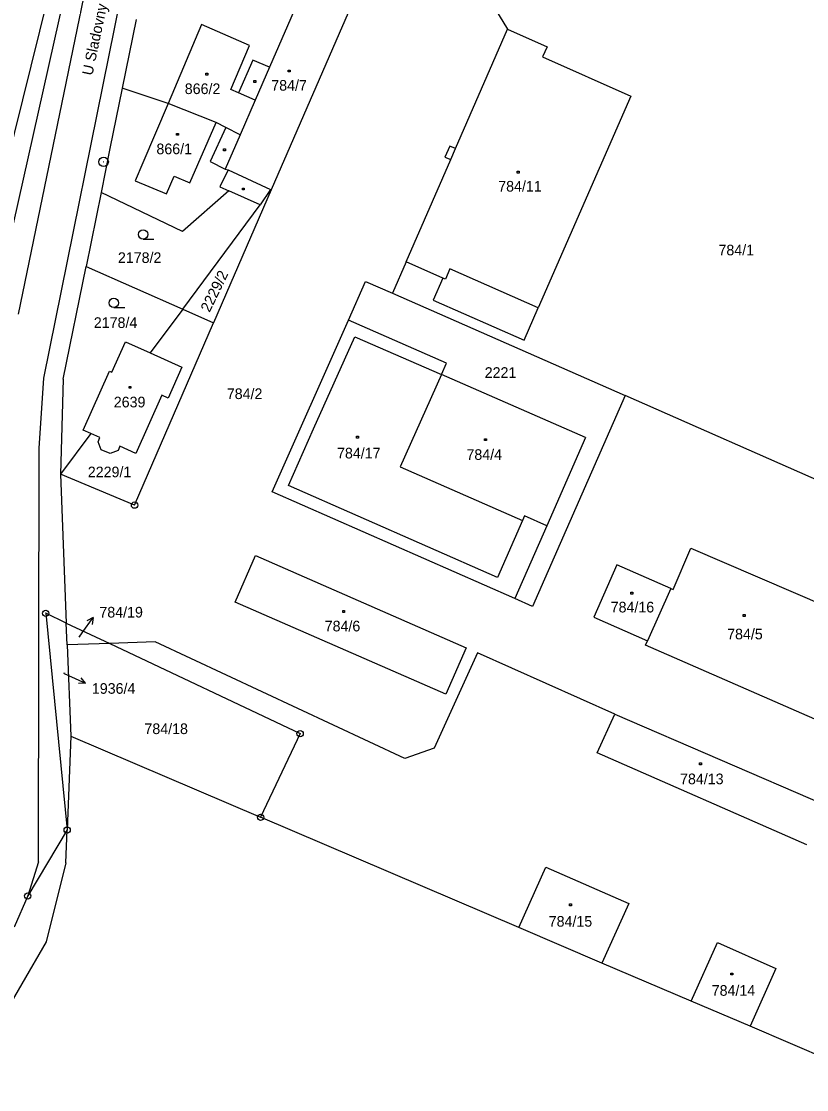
# Model space of a CAD drawing. Extents: x -795483 to -789093, y -1112258 to -1108741.
# Drawn here: x -792033.1 to -791907.6, y -1111247.6 to -1111076.9 of the extents above; entities that cross this region are included whole.
import ezdxf

# ---------------------------------------------------------------- set-up
doc = ezdxf.new("R2010")
doc.units = 0
for name, color, linetype in [('Komunikace', 7, 'Continuous'), ('Vrstva 1', 7, 'Continuous'), ('Vrstva 14', 7, 'Continuous'), ('Vrstva 15', 7, 'Continuous'), ('Vrstva 16', 7, 'Continuous'), ('Vrstva 2', 7, 'Continuous'), ('Vrstva 23', 7, 'Continuous'), ('Vrstva 25', 7, 'Continuous'), ('Vrstva 28', 7, 'Continuous'), ('Vrstva 38', 7, 'Continuous'), ('Vrstva 4', 7, 'Continuous')]:
    doc.layers.add(name, color=color, linetype=linetype)

msp = doc.modelspace()

# ---------------------------------------------------------------- linework, layer by layer
at = {"layer": 'Komunikace'}
for p, q in [((-792023.89, -1111175.33), (-792023.4, -1111174.64)), ((-792026.39, -1111181.07), (-792025.59, -1111181.44))]:
    msp.add_line(p, q, dxfattribs=at)
at = {"layer": 'Vrstva 1'}
for p, q in [((-792039.58, -1111116.25), (-792013.17, -1111010.24)), ((-792012.34, -1111010.47), (-792037.66, -1111123.5)), ((-791986.92, -1111026.69), (-791955.4, -1111078.17)), ((-791978.54, -1111070.19), (-791993.18, -1111103.84)), ((-791988.43, -1111072.65), (-791993.48, -1111084.25)), ((-792014.79, -1111076.6), (-792017.02, -1111087.61)), ((-791963.73, -1111097.26), (-791955.4, -1111078.17)), ((-791955.4, -1111078.17), (-791949.09, -1111080.98)), ((-791949.09, -1111080.98), (-791949.82, -1111082.61)), ((-791949.82, -1111082.61), (-791935.69, -1111088.89)), ((-791993.48, -1111084.25), (-791995.76, -1111089.49)), ((-792017.02, -1111087.61), (-792018.98, -1111097.26)), ((-792009.69, -1111090.04), (-792017.02, -1111087.61)), ((-792002.01, -1111093.1), (-792009.69, -1111090.04)), ((-791995.76, -1111089.49), (-791998.18, -1111095.06)), ((-791935.69, -1111088.89), (-791950.49, -1111122.69)), ((-792000.46, -1111093.89), (-792002.01, -1111093.1)), ((-791998.18, -1111095.06), (-792000.57, -1111100.56)), ((-791998.18, -1111095.06), (-792000.46, -1111093.89)), ((-791964.65, -1111096.86), (-791965.41, -1111098.6)), ((-791963.73, -1111097.26), (-791964.65, -1111096.86)), ((-792018.98, -1111097.26), (-792020.39, -1111104.27)), ((-791965.41, -1111098.6), (-791964.49, -1111099)), ((-791971.63, -1111115.34), (-791964.49, -1111099)), ((-792000.57, -1111100.56), (-792000.08, -1111100.67)), ((-792000.08, -1111100.67), (-791993.28, -1111103.8)), ((-791993.28, -1111103.8), (-791994.98, -1111106.22)), ((-791993.28, -1111103.8), (-791993.18, -1111103.84)), ((-792020.39, -1111104.27), (-792022.78, -1111116.07)), ((-792007.38, -1111110.5), (-792020.39, -1111104.27)), ((-791999.97, -1111104.02), (-792007.38, -1111110.5)), ((-791993.18, -1111103.84), (-792002.4, -1111125.1)), ((-791994.98, -1111106.22), (-791999.97, -1111104.02)), ((-792007.34, -1111122.91), (-791994.98, -1111106.22)), ((-791971.63, -1111115.34), (-791973.82, -1111120.38)), ((-791965.74, -1111117.95), (-791971.63, -1111115.34)), ((-792026.43, -1111134.09), (-792022.78, -1111116.07)), ((-792022.78, -1111116.07), (-792007.34, -1111122.91)), ((-791980.86, -1111124.68), (-791978.12, -1111118.51)), ((-791978.12, -1111118.51), (-791973.82, -1111120.38)), ((-791965.74, -1111117.95), (-791967.3, -1111121.48)), ((-791973.82, -1111120.38), (-791936.62, -1111136.73)), ((-791967.3, -1111121.48), (-791952.76, -1111127.87)), ((-792007.34, -1111122.91), (-792012.52, -1111129.91)), ((-792007.34, -1111122.91), (-792002.4, -1111125.1)), ((-791952.76, -1111127.87), (-791950.49, -1111122.69)), ((-792015.04, -1111154.23), (-792002.4, -1111125.1)), ((-791993.04, -1111152.1), (-791980.86, -1111124.68)), ((-791965.16, -1111131.53), (-791980.86, -1111124.68)), ((-792018.67, -1111133), (-792016.5, -1111128.15)), ((-792016.5, -1111128.15), (-792012.52, -1111129.91)), ((-792012.52, -1111129.91), (-792007.46, -1111132.16)), ((-792007.46, -1111132.16), (-792009.65, -1111137.13)), ((-791965.96, -1111133.36), (-791965.16, -1111131.53)), ((-792026.43, -1111134.09), (-792026.87, -1111149.3)), ((-792023.23, -1111142.25), (-792019.06, -1111132.84)), ((-792019.06, -1111132.84), (-792018.67, -1111133)), ((-791965.96, -1111133.36), (-791972.56, -1111148.11)), ((-791942.94, -1111143.4), (-791965.96, -1111133.36)), ((-792010.7, -1111136.65), (-792014.83, -1111145.96)), ((-792009.65, -1111137.13), (-792010.7, -1111136.65)), ((-791936.62, -1111136.73), (-791951.42, -1111170.42)), ((-791884.79, -1111159.51), (-791936.62, -1111136.73)), ((-792022.04, -1111142.77), (-792026.87, -1111149.3)), ((-792022.04, -1111142.77), (-792023.23, -1111142.25)), ((-792020.58, -1111143.41), (-792022.04, -1111142.77)), ((-792020.88, -1111144.09), (-792020.58, -1111143.41)), ((-792020.36, -1111145.38), (-792020.88, -1111144.09)), ((-791942.94, -1111143.4), (-791949.14, -1111157.53)), ((-792018.96, -1111146), (-792020.36, -1111145.38)), ((-792017.67, -1111145.5), (-792018.96, -1111146)), ((-792017.38, -1111144.83), (-792017.67, -1111145.5)), ((-792014.83, -1111145.96), (-792017.38, -1111144.83)), ((-791972.56, -1111148.11), (-791953.04, -1111156.69)), ((-792015.04, -1111154.23), (-792026.87, -1111149.3)), ((-792026.87, -1111149.3), (-792025.95, -1111173.07)), ((-791954.26, -1111169.17), (-791993.04, -1111152.1)), ((-791952.72, -1111155.95), (-791953.04, -1111156.69)), ((-791949.14, -1111157.53), (-791952.72, -1111155.95)), ((-791949.14, -1111157.53), (-791954.26, -1111169.17)), ((-791928.93, -1111167.73), (-791926.12, -1111161.13)), ((-791926.12, -1111161.13), (-791904.4, -1111170.43)), ((-791998.94, -1111169.73), (-791995.69, -1111162.3)), ((-791995.69, -1111162.3), (-791962.02, -1111177.06)), ((-791937.95, -1111163.77), (-791941.64, -1111172.15)), ((-791929.28, -1111167.58), (-791937.95, -1111163.77)), ((-791929.28, -1111167.58), (-791933.05, -1111175.94)), ((-791929.28, -1111167.58), (-791928.93, -1111167.73)), ((-791965.29, -1111184.43), (-791998.94, -1111169.73)), ((-791951.42, -1111170.42), (-791954.26, -1111169.17)), ((-792029.24, -1111171.51), (-792025.81, -1111206.13)), ((-792025.95, -1111173.07), (-792029.24, -1111171.51)), ((-792025.95, -1111173.07), (-792019.01, -1111176.35)), ((-792025.81, -1111176.58), (-792025.95, -1111173.07)), ((-791941.64, -1111172.15), (-791933.05, -1111175.94)), ((-792019.01, -1111176.35), (-792025.81, -1111176.58)), ((-792025.81, -1111176.58), (-792025.24, -1111191.16)), ((-792011.76, -1111176.1), (-792019.01, -1111176.35)), ((-792019.01, -1111176.35), (-791988.57, -1111190.74)), ((-791971.83, -1111194.7), (-792011.76, -1111176.1)), ((-791962.02, -1111177.06), (-791965.29, -1111184.43)), ((-791933.36, -1111176.62), (-791933.05, -1111175.94)), ((-791900.08, -1111191.14), (-791933.36, -1111176.62)), ((-791960.21, -1111177.85), (-791967.14, -1111193.05)), ((-791938.24, -1111187.64), (-791960.21, -1111177.85)), ((-791941.1, -1111193.84), (-791938.24, -1111187.64)), ((-791938.24, -1111187.64), (-791904.69, -1111202.15)), ((-791988.57, -1111190.74), (-791994.89, -1111204.11)), ((-791967.14, -1111193.05), (-791971.83, -1111194.7)), ((-791907.54, -1111208.5), (-791941.1, -1111193.84)), ((-792025.81, -1111206.13), (-792032.11, -1111216.69)), ((-791953.62, -1111221.73), (-791949.31, -1111212.09)), ((-791949.31, -1111212.09), (-791936.03, -1111217.9)), ((-792032.11, -1111216.69), (-792034.3, -1111221.66)), ((-791936.03, -1111217.9), (-791940.31, -1111227.41)), ((-791926.05, -1111233.5), (-791921.86, -1111224.11)), ((-791921.86, -1111224.11), (-791912.51, -1111228.29)), ((-791912.51, -1111228.29), (-791916.64, -1111237.52))]:
    msp.add_line(p, q, dxfattribs=at)
at = {"layer": 'Vrstva 16'}
for p, q in [((-792023.4, -1111174.64), (-792021.66, -1111172.19)), ((-792021.66, -1111172.19), (-792022.65, -1111172.72)), ((-792021.66, -1111172.19), (-792021.83, -1111173.3)), ((-792025.59, -1111181.44), (-792022.86, -1111182.68)), ((-792022.86, -1111182.68), (-792023.56, -1111181.81)), ((-792022.86, -1111182.68), (-792023.98, -1111182.72))]:
    msp.add_line(p, q, dxfattribs=at)
at = {"layer": 'Vrstva 2'}
for p, q in [((-792008.9, -1111003.6), (-792033.66, -1111123.69)), ((-792029.55, -1111133.95), (-792009.32, -1111033.8)), ((-792004.34, -1111077.41), (-792009.69, -1111090.04)), ((-791996.67, -1111080.76), (-792004.34, -1111077.41)), ((-791999.65, -1111087.79), (-791996.67, -1111080.76)), ((-791996.12, -1111083.1), (-791998.4, -1111088.34)), ((-791993.48, -1111084.25), (-791996.12, -1111083.1)), ((-791998.4, -1111088.34), (-791999.65, -1111087.79)), ((-791995.76, -1111089.49), (-791998.4, -1111088.34)), ((-792009.69, -1111090.04), (-792013.71, -1111099.53)), ((-792006.18, -1111102.7), (-792002.01, -1111093.1)), ((-792000.46, -1111093.89), (-792002.97, -1111099.34)), ((-791964.49, -1111099), (-791963.73, -1111097.26)), ((-792013.71, -1111099.53), (-792014.92, -1111102.38)), ((-792002.97, -1111099.34), (-792000.57, -1111100.56)), ((-792009.94, -1111104.48), (-792008.7, -1111101.64)), ((-792008.7, -1111101.64), (-792006.18, -1111102.7)), ((-792000.08, -1111100.67), (-792001.4, -1111103.39)), ((-792014.92, -1111102.38), (-792009.94, -1111104.48)), ((-792001.4, -1111103.39), (-791999.97, -1111104.02)), ((-791964.61, -1111116.49), (-791965.33, -1111118.13)), ((-791950.49, -1111122.69), (-791964.61, -1111116.49)), ((-791965.33, -1111118.13), (-791965.74, -1111117.95)), ((-791986.42, -1111142.02), (-791979.84, -1111127.31)), ((-791979.84, -1111127.31), (-791965.96, -1111133.36)), ((-792030.27, -1111145.14), (-792029.55, -1111133.95)), ((-791990.41, -1111151.08), (-791986.42, -1111142.02)), ((-792030.42, -1111211.21), (-792030.27, -1111145.14)), ((-791957, -1111165.79), (-791990.41, -1111151.08)), ((-791953.04, -1111156.69), (-791957, -1111165.79)), ((-792030.42, -1111211.21), (-792032.11, -1111216.69))]:
    msp.add_line(p, q, dxfattribs=at)
at = {"layer": 'Vrstva 23'}
for p, q in [((-792013.68, -1111111.72), (-792011.93, -1111111.72)), ((-792018.36, -1111122.66), (-792016.61, -1111122.66))]:
    msp.add_line(p, q, dxfattribs=at)
for centre in [(-792013.68, -1111110.97), (-792018.36, -1111121.91)]:
    msp.add_circle(centre, 0.75, dxfattribs=at)
at = {"layer": 'Vrstva 25'}
for p, q in [((-791990.47, -1111084.71), (-791990.17, -1111084.71)), ((-791990.47, -1111085.01), (-791990.47, -1111084.71)), ((-791990.17, -1111085.01), (-791990.47, -1111085.01)), ((-791990.17, -1111084.71), (-791990.17, -1111085.01)), ((-792003.62, -1111085.22), (-792003.32, -1111085.22)), ((-792003.62, -1111085.52), (-792003.62, -1111085.22)), ((-792003.32, -1111085.52), (-792003.62, -1111085.52)), ((-792003.32, -1111085.22), (-792003.32, -1111085.52)), ((-791995.95, -1111086.38), (-791995.65, -1111086.38)), ((-791995.95, -1111086.68), (-791995.95, -1111086.38)), ((-791995.65, -1111086.68), (-791995.95, -1111086.68)), ((-791995.65, -1111086.38), (-791995.65, -1111086.68)), ((-792008.33, -1111094.82), (-792008.03, -1111094.82)), ((-792008.33, -1111095.12), (-792008.33, -1111094.82)), ((-792008.03, -1111095.12), (-792008.33, -1111095.12)), ((-792008.03, -1111094.82), (-792008.03, -1111095.12)), ((-792000.8, -1111097.3), (-792000.5, -1111097.3)), ((-792000.8, -1111097.6), (-792000.8, -1111097.3)), ((-792000.5, -1111097.6), (-792000.8, -1111097.6)), ((-792000.5, -1111097.3), (-792000.5, -1111097.6)), ((-791953.86, -1111100.87), (-791953.56, -1111100.87)), ((-791953.86, -1111101.17), (-791953.86, -1111100.87)), ((-791953.56, -1111101.17), (-791953.86, -1111101.17)), ((-791953.56, -1111100.87), (-791953.56, -1111101.17)), ((-791997.8, -1111103.55), (-791997.5, -1111103.55)), ((-791997.8, -1111103.85), (-791997.8, -1111103.55)), ((-791997.5, -1111103.55), (-791997.5, -1111103.85)), ((-791997.5, -1111103.85), (-791997.8, -1111103.85)), ((-792015.91, -1111135.26), (-792015.61, -1111135.26)), ((-792015.91, -1111135.56), (-792015.91, -1111135.26)), ((-792015.61, -1111135.56), (-792015.91, -1111135.56)), ((-792015.61, -1111135.26), (-792015.61, -1111135.56)), ((-791979.55, -1111143.22), (-791979.25, -1111143.22)), ((-791979.55, -1111143.52), (-791979.55, -1111143.22)), ((-791979.25, -1111143.52), (-791979.55, -1111143.52)), ((-791979.25, -1111143.22), (-791979.25, -1111143.52)), ((-791959.09, -1111143.61), (-791958.79, -1111143.61)), ((-791959.09, -1111143.91), (-791959.09, -1111143.61)), ((-791958.79, -1111143.91), (-791959.09, -1111143.91)), ((-791958.79, -1111143.61), (-791958.79, -1111143.91)), ((-791935.69, -1111168.15), (-791935.39, -1111168.15)), ((-791935.69, -1111168.45), (-791935.69, -1111168.15)), ((-791935.39, -1111168.45), (-791935.69, -1111168.45)), ((-791935.39, -1111168.15), (-791935.39, -1111168.45)), ((-791981.75, -1111171.09), (-791981.45, -1111171.09)), ((-791981.75, -1111171.39), (-791981.75, -1111171.09)), ((-791981.45, -1111171.39), (-791981.75, -1111171.39)), ((-791981.45, -1111171.09), (-791981.45, -1111171.39)), ((-791917.74, -1111171.73), (-791917.44, -1111171.73)), ((-791917.74, -1111172.03), (-791917.74, -1111171.73)), ((-791917.44, -1111172.03), (-791917.74, -1111172.03)), ((-791917.44, -1111171.73), (-791917.44, -1111172.03)), ((-791924.71, -1111195.43), (-791924.41, -1111195.43)), ((-791924.71, -1111195.73), (-791924.71, -1111195.43)), ((-791924.41, -1111195.73), (-791924.71, -1111195.73)), ((-791924.41, -1111195.43), (-791924.41, -1111195.73)), ((-791945.48, -1111217.97), (-791945.18, -1111217.97)), ((-791945.48, -1111218.27), (-791945.48, -1111217.97)), ((-791945.18, -1111217.97), (-791945.18, -1111218.27)), ((-791945.18, -1111218.27), (-791945.48, -1111218.27)), ((-791919.72, -1111229.01), (-791919.42, -1111229.01)), ((-791919.72, -1111229.31), (-791919.72, -1111229.01)), ((-791919.42, -1111229.31), (-791919.72, -1111229.31)), ((-791919.42, -1111229.01), (-791919.42, -1111229.31))]:
    msp.add_line(p, q, dxfattribs=at)
at = {"layer": 'Vrstva 28'}
for centre, radius in [((-792019.98, -1111099.38), 0.75), ((-792019.98, -1111099.38), 0.01), ((-792015.04, -1111154.23), 0.5), ((-792015.04, -1111154.23), 0.01), ((-792029.24, -1111171.51), 0.5), ((-792029.24, -1111171.51), 0.01), ((-791988.57, -1111190.74), 0.5), ((-791988.57, -1111190.74), 0.01), ((-791994.89, -1111204.11), 0.5), ((-791994.89, -1111204.11), 0.01), ((-792025.81, -1111206.13), 0.5), ((-792025.81, -1111206.13), 0.01), ((-792032.11, -1111216.69), 0.5), ((-792032.11, -1111216.69), 0.01)]:
    msp.add_circle(centre, radius, dxfattribs=at)
at = {"layer": 'Vrstva 4'}
for p, q in [((-792025.24, -1111191.16), (-792025.81, -1111206.13)), ((-792025.24, -1111191.16), (-791994.89, -1111204.11)), ((-791953.62, -1111221.73), (-791994.89, -1111204.11)), ((-792026.01, -1111211.41), (-792025.81, -1111206.13)), ((-792026.01, -1111211.41), (-792029.15, -1111224.02)), ((-791940.31, -1111227.41), (-791953.62, -1111221.73)), ((-792029.15, -1111224.02), (-792046.2, -1111253.26)), ((-791926.05, -1111233.5), (-791940.31, -1111227.41)), ((-791916.64, -1111237.52), (-791926.05, -1111233.5)), ((-791898.74, -1111245.16), (-791916.64, -1111237.52))]:
    msp.add_line(p, q, dxfattribs=at)

# ---------------------------------------------------------------- texts
at = {"layer": 'Vrstva 14'}
for s, height, p in [('2178/2', 1.7, (-792017.7, -1111115.53)), ('2178/4', 1.7, (-792021.55, -1111125.91)), ('2221', 1.7, (-791959.06, -1111133.89)), ('2229/1', 1.7, (-792022.51, -1111149.78)), ('1936/4', 0.1, (-792026.39, -1111181.07))]:
    msp.add_text(s, height=height, dxfattribs=at).set_placement(p)
msp.add_text('2229/2', height=1.7, rotation=64.1217, dxfattribs=at).set_placement((-792003.04, -1111123.52))
at = {"layer": 'Vrstva 15'}
for s, height, p in [('784/7', 1.7, (-791993.18, -1111088)), ('866/2', 1.7, (-792007.01, -1111088.54)), ('866/1', 1.7, (-792011.54, -1111098.15)), ('784/11', 1.7, (-791956.9, -1111104.12)), ('784/1', 1.7, (-791921.69, -1111114.31)), ('784/2', 1.7, (-792000.29, -1111137.28)), ('2639', 1.7, (-792018.36, -1111138.61)), ('784/17', 1.7, (-791982.67, -1111146.77)), ('784/4', 1.7, (-791961.98, -1111147)), ('784/16', 1.7, (-791938.92, -1111171.38)), ('784/6', 1.7, (-791984.64, -1111174.41)), ('784/19', 0.1, (-792023.89, -1111175.33)), ('784/5', 1.7, (-791920.3, -1111175.68)), ('784/18', 1.7, (-792013.46, -1111190.82)), ('784/13', 1.7, (-791927.83, -1111198.83)), ('784/15', 1.7, (-791948.83, -1111221.6)), ('784/14', 1.7, (-791922.77, -1111232.64))]:
    msp.add_text(s, height=height, dxfattribs=at).set_placement(p)
at = {"layer": 'Vrstva 16'}
for s, p in [('784/19', (-792020.66, -1111172.19)), ('1936/4', (-792021.86, -1111184.38))]:
    msp.add_text(s, height=1.7, dxfattribs=at).set_placement(p)
at = {"layer": 'Vrstva 38'}
msp.add_text('U Sladovny', height=1.7, rotation=78.1052, dxfattribs=at).set_placement((-792021.79, -1111085.66))

doc.saveas('drawing.dxf')
